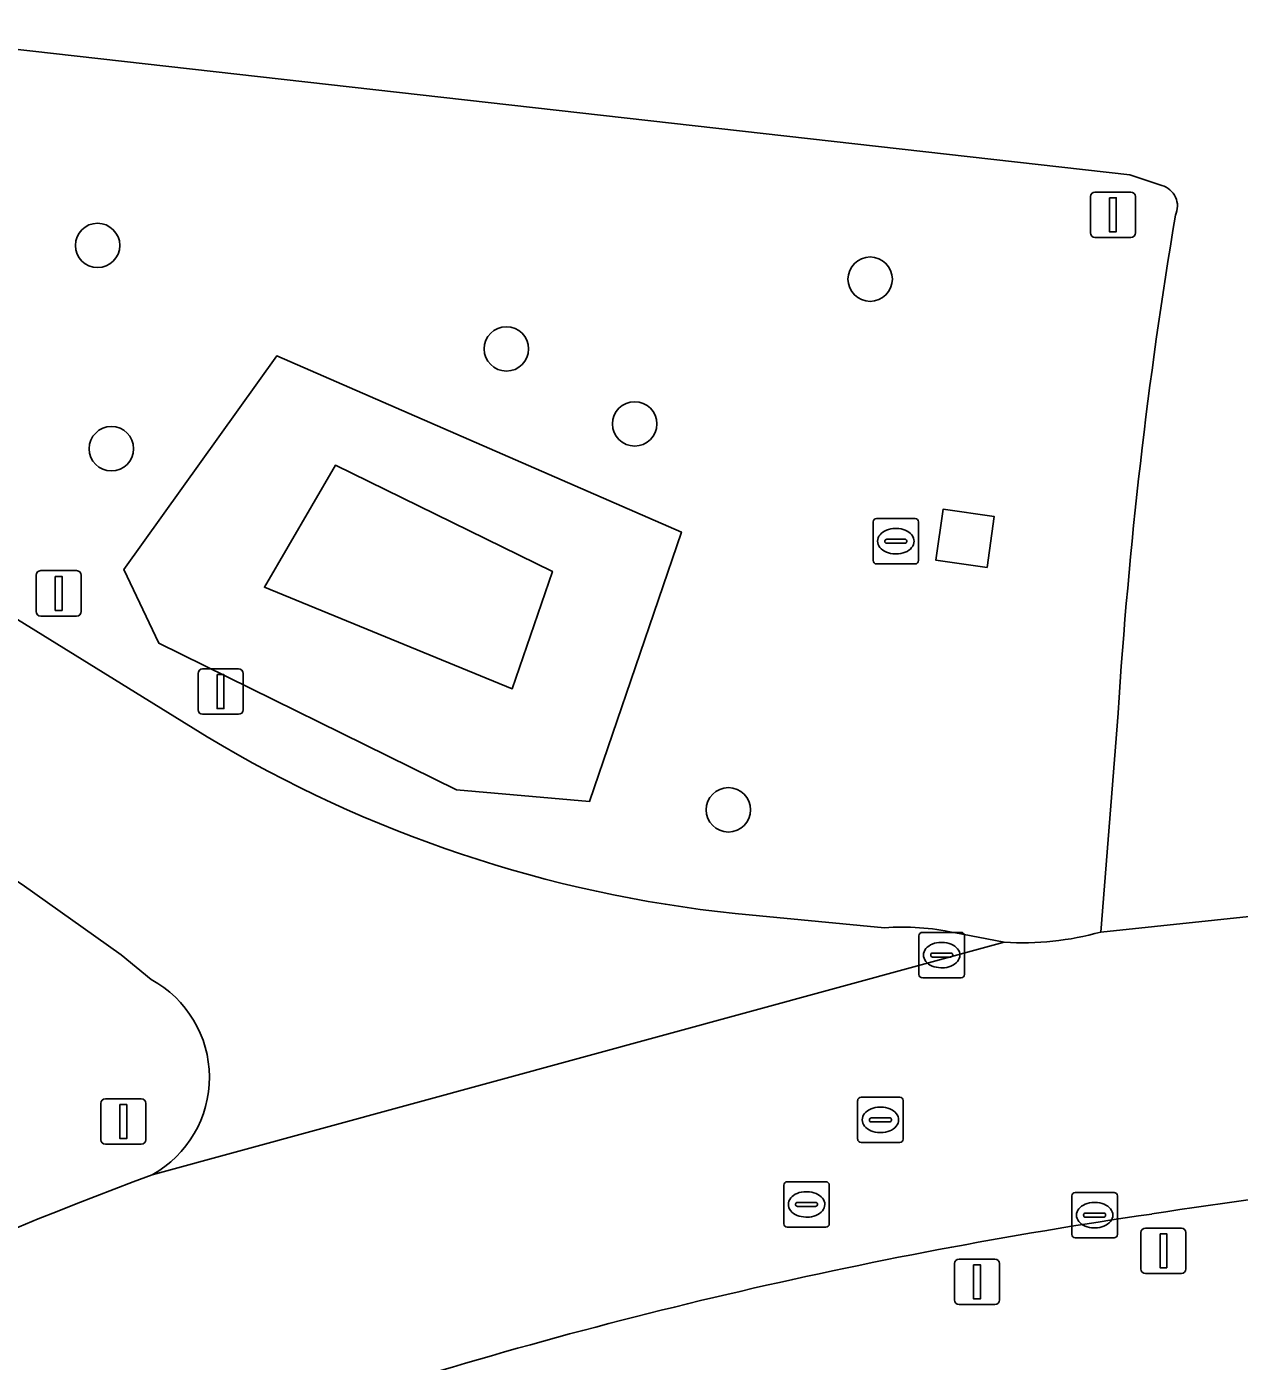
# Model space of a CAD drawing. Extents: x 154324 to 155744, y 382937 to 384188.
# Drawn here: x 155268.41 to 155295.09, y 383465.31 to 383494.69 of the extents above; entities that cross this region are included whole.
import ezdxf

# ---------------------------------------------------------------- set-up
doc = ezdxf.new("R2010")
doc.units = 0
for name, color, linetype in [('IMGEO_Boom', 7, 'Continuous'), ('IMGEO_Fietspad_gesloten', 7, 'Continuous'), ('IMGEO_Groenvoorziening', 7, 'Continuous'), ('IMGEO_Kolk', 7, 'Continuous'), ('IMGEO_Lichtmast', 7, 'Continuous'), ('IMGEO_Rijbaan_lokaal_gesloten', 7, 'Continuous'), ('IMGEO_Rijbaan_lokaal_open', 7, 'Continuous'), ('IMGEO_Rioolput', 7, 'Continuous'), ('IMGEO_Terreindeel_open', 7, 'Continuous'), ('IMGEO_Verkeersbordpaal', 7, 'Continuous')]:
    doc.layers.add(name, color=color, linetype=linetype)

msp = doc.modelspace()

# ---------------------------------------------------------------- linework, layer by layer
at = {"layer": 'IMGEO_Boom'}
for centre in [(155269.971, 383489.874), (155286.972, 383489.131), (155278.967, 383487.596), (155281.79, 383485.945), (155270.275, 383485.398), (155283.853, 383477.449)]:
    msp.add_circle(centre, 0.489, dxfattribs=at)
at = {"layer": 'IMGEO_Fietspad_gesloten'}
for points in [[(155234.065, 383498.323), (155262.94, 383494.779), (155292.687, 383491.429), (155293.39, 383491.194)], [(155292.429, 383479.58), (155292.046, 383474.758), (155295.733, 383475.145), (155296.321, 383479.623), (155297.76, 383490.788)]]:
    msp.add_lwpolyline(points, dxfattribs=at)
for centre, radius, start, end in [((155293.261, 383490.739), 0.473, 335.0983, 74.1851), ((155399.873, 383472.771), 107.66, 170.49977, 176.37365)]:
    msp.add_arc(centre, radius, start, end, dxfattribs=at)
at = {"layer": 'IMGEO_Groenvoorziening'}
for points in [[(155293.39, 383491.194), (155292.687, 383491.429), (155262.94, 383494.779), (155234.065, 383498.323)], [(155271.152, 383473.713), (155270.491, 383474.256), (155268.314, 383475.806), (155262.763, 383479.492), (155253.398, 383484.31), (155251.69, 383485.082), (155249.91, 383485.699), (155248.084, 383486.184), (155246.232, 383486.558), (155244.378, 383486.845), (155240.134, 383487.305), (155235.83, 383487.506), (155231.522, 383487.379), (155227.267, 383486.857), (155223.121, 383485.874), (155217.191, 383484.074)], [(155263.566, 383484.506), (155272.383, 383479.054)], [(155292.046, 383474.758), (155292.429, 383479.58)], [(155283.999, 383475.165), (155287.288, 383474.853)], [(155288.814, 383474.745), (155289.924, 383474.535)]]:
    msp.add_lwpolyline(points, dxfattribs=at)
for points in [[(155277.872, 383477.889), (155280.799, 383477.632), (155282.818, 383483.562), (155273.913, 383487.443), (155270.55, 383482.739), (155271.32, 383481.115)], [(155271.32, 383481.115), (155270.55, 383482.739), (155273.913, 383487.443), (155282.818, 383483.562), (155280.799, 383477.632), (155277.872, 383477.889)], [(155275.206, 383485.034), (155279.98, 383482.696), (155279.095, 383480.116), (155273.643, 383482.35)], [(155273.643, 383482.35), (155279.095, 383480.116), (155279.98, 383482.696), (155275.206, 383485.034)], [(155288.416, 383482.945), (155288.575, 383484.065), (155289.704, 383483.904), (155289.545, 383482.785)]]:
    msp.add_lwpolyline(points, close=True, dxfattribs=at)
for centre, radius, start, end in [((155293.261, 383490.739), 0.473, 335.0983, 74.1851), ((155399.873, 383472.771), 107.66, 170.49977, 176.37365), ((155286.957, 383503.291), 28.281, 238.982, 263.9972), ((155287.671, 383469.437), 5.43, 77.8533, 94.0501), ((155290.328, 383480.894), 6.372, 266.3602, 285.6381), ((155269.979, 383471.558), 2.453, 299.1574, 61.4293), ((155303.863, 383381.641), 93.665, 110.42631, 127.96774), ((155305.914, 383388.312), 81.245, 84.86672, 99.02517), ((155308.923, 383359.752), 109.933, 98.23892, 108.16137)]:
    msp.add_arc(centre, radius, start, end, dxfattribs=at)
at = {"layer": 'IMGEO_Kolk'}
for p, q in [((155291.411, 383468.099), (155291.411, 383468.951)), ((155291.486, 383469.025), (155292.338, 383469.025)), ((155291.899, 383468.805), (155291.924, 383468.805)), ((155292.412, 383468.951), (155292.412, 383468.099)), ((155291.67, 383468.519), (155291.67, 383468.531)), ((155291.713, 383468.568), (155292.111, 383468.568)), ((155292.154, 383468.531), (155292.154, 383468.519)), ((155292.108, 383468.482), (155291.71, 383468.482)), ((155291.922, 383468.245), (155291.897, 383468.245)), ((155292.338, 383468.025), (155291.486, 383468.025))]:
    msp.add_line(p, q, dxfattribs=at)
for points in [[(155291.411, 383468.099), (155291.411, 383468.951)], [(155291.486, 383469.025), (155292.338, 383469.025)], [(155292.412, 383468.951), (155292.412, 383468.099)], [(155292.338, 383468.025), (155291.486, 383468.025)]]:
    msp.add_lwpolyline(points, dxfattribs=at)
for centre, radius, start, end in [((155291.488, 383468.949), 0.0765, 91.552, 178.448), ((155291.488, 383468.949), 0.0765, 91.552, 178.448), ((155292.336, 383468.949), 0.0765, 1.552, 88.448), ((155292.336, 383468.949), 0.0765, 1.552, 88.448), ((155291.71, 383468.528), 0.0403, 85.8775, 175.7526), ((155291.707, 383468.518), 0.0366, 178.938, 274.7102), ((155292.111, 383468.525), 0.043, 264.8664, 352.4533), ((155292.115, 383468.53), 0.0386, 1.7309, 96.639), ((155291.488, 383468.101), 0.0765, 181.552, 268.448), ((155291.488, 383468.101), 0.0765, 181.552, 268.448), ((155292.336, 383468.101), 0.0765, 271.552, 358.448), ((155292.336, 383468.101), 0.0765, 271.552, 358.448)]:
    msp.add_arc(centre, radius, start, end, dxfattribs=at)
for centre, major_axis, ratio, start_param, end_param in [((155291.898, 383468.525), (-0.387, 0.002), 0.722429, 4.712389, 7.853982), ((155291.923, 383468.525), (-0.39, 0.002), 0.717154, 1.570796, 4.712389)]:
    msp.add_ellipse(centre, major_axis=major_axis, ratio=ratio, start_param=start_param, end_param=end_param, dxfattribs=at)
at = {"layer": 'IMGEO_Lichtmast'}
for p, q in [((155268.619, 383481.814), (155268.619, 383482.614)), ((155268.619, 383482.614), (155268.619, 383481.814)), ((155268.719, 383482.714), (155269.509, 383482.714)), ((155269.509, 383482.714), (155268.719, 383482.714)), ((155269.609, 383482.614), (155269.609, 383481.814)), ((155269.609, 383481.814), (155269.609, 383482.614)), ((155269.509, 383481.714), (155268.719, 383481.714)), ((155268.719, 383481.714), (155269.509, 383481.714)), ((155270.043, 383470.186), (155270.043, 383470.986)), ((155270.043, 383470.986), (155270.043, 383470.186)), ((155270.143, 383471.086), (155270.933, 383471.086)), ((155270.933, 383471.086), (155270.143, 383471.086)), ((155271.033, 383470.986), (155271.033, 383470.186)), ((155271.033, 383470.186), (155271.033, 383470.986)), ((155270.933, 383470.086), (155270.143, 383470.086)), ((155270.143, 383470.086), (155270.933, 383470.086)), ((155288.828, 383466.658), (155288.828, 383467.458)), ((155288.828, 383467.458), (155288.828, 383466.658)), ((155288.928, 383467.558), (155289.718, 383467.558)), ((155289.718, 383467.558), (155288.928, 383467.558)), ((155289.818, 383467.458), (155289.818, 383466.658)), ((155289.818, 383466.658), (155289.818, 383467.458)), ((155289.718, 383466.558), (155288.928, 383466.558)), ((155288.928, 383466.558), (155289.718, 383466.558))]:
    msp.add_line(p, q, dxfattribs=at)
for points in [[(155269.039, 383482.589), (155269.189, 383482.589), (155269.189, 383481.839), (155269.039, 383481.839), (155269.039, 383482.589)], [(155270.463, 383470.961), (155270.613, 383470.961), (155270.613, 383470.211), (155270.463, 383470.211), (155270.463, 383470.961)], [(155289.248, 383467.433), (155289.398, 383467.433), (155289.398, 383466.683), (155289.248, 383466.683), (155289.248, 383467.433)]]:
    msp.add_lwpolyline(points, dxfattribs=at)
for centre, start, end in [((155268.719, 383482.614), 90, 180), ((155268.719, 383482.614), 90, 180), ((155269.509, 383482.614), 0, 90), ((155269.509, 383482.614), 360, 90), ((155268.719, 383481.814), 180, 270), ((155268.719, 383481.814), 180, 270), ((155269.509, 383481.814), 270, 0), ((155269.509, 383481.814), 270, 0), ((155270.143, 383470.986), 90, 180), ((155270.143, 383470.986), 90, 180), ((155270.933, 383470.986), 0, 90), ((155270.933, 383470.986), 360, 90), ((155270.143, 383470.186), 180, 270), ((155270.143, 383470.186), 180, 270), ((155270.933, 383470.186), 270, 0), ((155270.933, 383470.186), 270, 0), ((155288.928, 383467.458), 90, 180), ((155288.928, 383467.458), 90, 180), ((155289.718, 383467.458), 0, 90), ((155289.718, 383467.458), 360, 90), ((155288.928, 383466.658), 180, 270), ((155288.928, 383466.658), 180, 270), ((155289.718, 383466.658), 270, 0), ((155289.718, 383466.658), 270, 0)]:
    msp.add_arc(centre, 0.1, start, end, dxfattribs=at)
at = {"layer": 'IMGEO_Rijbaan_lokaal_gesloten'}
for points in [[(155223.121, 383485.874), (155227.267, 383486.857), (155231.522, 383487.379), (155235.83, 383487.506), (155240.134, 383487.305), (155244.378, 383486.845), (155246.232, 383486.558), (155248.084, 383486.184), (155249.91, 383485.699), (155251.69, 383485.082), (155253.398, 383484.31), (155262.763, 383479.492), (155268.314, 383475.806), (155270.491, 383474.256), (155271.152, 383473.713)], [(155272.383, 383479.054), (155263.566, 383484.506)], [(155287.288, 383474.853), (155283.999, 383475.165)], [(155271.174, 383469.416), (155289.924, 383474.535), (155288.814, 383474.745)]]:
    msp.add_lwpolyline(points, dxfattribs=at)
for centre, radius, start, end in [((155286.957, 383503.291), 28.281, 238.982, 263.9972), ((155287.671, 383469.437), 5.43, 77.8533, 94.0501), ((155269.979, 383471.558), 2.453, 299.1574, 61.4293)]:
    msp.add_arc(centre, radius, start, end, dxfattribs=at)
at = {"layer": 'IMGEO_Rijbaan_lokaal_open'}
for points in [[(155295.733, 383475.145), (155292.046, 383474.758)], [(155289.924, 383474.535), (155271.174, 383469.416)]]:
    msp.add_lwpolyline(points, dxfattribs=at)
for centre, radius, start, end in [((155290.328, 383480.894), 6.372, 266.3602, 285.6381), ((155303.863, 383381.641), 93.665, 110.42631, 127.96774), ((155305.914, 383388.312), 81.245, 84.86672, 99.02517), ((155308.923, 383359.752), 109.933, 98.23892, 108.16137)]:
    msp.add_arc(centre, radius, start, end, dxfattribs=at)
at = {"layer": 'IMGEO_Rioolput'}
for p, q in [((155287.036, 383482.936), (155287.036, 383483.788)), ((155287.111, 383483.862), (155287.963, 383483.862)), ((155288.037, 383483.788), (155288.037, 383482.936)), ((155287.524, 383483.642), (155287.549, 383483.642)), ((155287.295, 383483.356), (155287.295, 383483.368)), ((155287.733, 383483.319), (155287.335, 383483.319)), ((155287.338, 383483.405), (155287.736, 383483.405)), ((155287.779, 383483.368), (155287.779, 383483.356)), ((155287.547, 383483.082), (155287.522, 383483.082)), ((155287.963, 383482.862), (155287.111, 383482.862)), ((155288.045, 383473.825), (155288.045, 383474.677)), ((155288.12, 383474.751), (155288.972, 383474.751)), ((155289.046, 383474.677), (155289.046, 383473.825)), ((155288.533, 383474.531), (155288.558, 383474.531)), ((155288.304, 383474.245), (155288.304, 383474.257)), ((155288.742, 383474.208), (155288.344, 383474.208)), ((155288.347, 383474.294), (155288.745, 383474.294)), ((155288.788, 383474.257), (155288.788, 383474.245)), ((155288.556, 383473.971), (155288.531, 383473.971)), ((155288.972, 383473.751), (155288.12, 383473.751)), ((155286.697, 383470.197), (155286.697, 383471.049)), ((155286.772, 383471.123), (155287.624, 383471.123)), ((155287.185, 383470.903), (155287.21, 383470.903)), ((155287.698, 383471.049), (155287.698, 383470.197)), ((155286.956, 383470.617), (155286.956, 383470.629)), ((155287.394, 383470.58), (155286.996, 383470.58)), ((155286.999, 383470.666), (155287.397, 383470.666)), ((155287.44, 383470.629), (155287.44, 383470.617)), ((155287.208, 383470.343), (155287.183, 383470.343)), ((155287.624, 383470.123), (155286.772, 383470.123)), ((155285.072, 383468.336), (155285.072, 383469.188)), ((155285.147, 383469.262), (155285.999, 383469.262)), ((155286.073, 383469.188), (155286.073, 383468.336)), ((155285.374, 383468.805), (155285.772, 383468.805)), ((155285.56, 383469.042), (155285.585, 383469.042)), ((155285.331, 383468.756), (155285.331, 383468.768)), ((155285.769, 383468.719), (155285.371, 383468.719)), ((155285.815, 383468.768), (155285.815, 383468.756)), ((155285.999, 383468.262), (155285.147, 383468.262)), ((155285.583, 383468.482), (155285.558, 383468.482))]:
    msp.add_line(p, q, dxfattribs=at)
for points in [[(155287.036, 383482.936), (155287.036, 383483.788)], [(155287.111, 383483.862), (155287.963, 383483.862)], [(155288.037, 383483.788), (155288.037, 383482.936)], [(155287.963, 383482.862), (155287.111, 383482.862)], [(155288.045, 383473.825), (155288.045, 383474.677)], [(155288.12, 383474.751), (155288.972, 383474.751)], [(155289.046, 383474.677), (155289.046, 383473.825)], [(155288.972, 383473.751), (155288.12, 383473.751)], [(155286.697, 383470.197), (155286.697, 383471.049)], [(155286.772, 383471.123), (155287.624, 383471.123)], [(155287.698, 383471.049), (155287.698, 383470.197)], [(155287.624, 383470.123), (155286.772, 383470.123)], [(155285.072, 383468.336), (155285.072, 383469.188)], [(155285.147, 383469.262), (155285.999, 383469.262)], [(155286.073, 383469.188), (155286.073, 383468.336)], [(155285.999, 383468.262), (155285.147, 383468.262)]]:
    msp.add_lwpolyline(points, dxfattribs=at)
for centre, radius, start, end in [((155287.113, 383483.786), 0.0765, 91.552, 178.448), ((155287.113, 383483.786), 0.0765, 91.552, 178.448), ((155287.961, 383483.786), 0.0765, 1.552, 88.448), ((155287.961, 383483.786), 0.0765, 1.552, 88.448), ((155287.335, 383483.365), 0.0403, 85.8775, 175.7526), ((155287.332, 383483.355), 0.0366, 178.938, 274.7102), ((155287.736, 383483.362), 0.043, 264.8664, 352.4533), ((155287.74, 383483.367), 0.0386, 1.7309, 96.639), ((155287.113, 383482.938), 0.0765, 181.552, 268.448), ((155287.113, 383482.938), 0.0765, 181.552, 268.448), ((155287.961, 383482.938), 0.0765, 271.552, 358.448), ((155287.961, 383482.938), 0.0765, 271.552, 358.448), ((155288.122, 383474.675), 0.0765, 91.552, 178.448), ((155288.122, 383474.675), 0.0765, 91.552, 178.448), ((155288.97, 383474.675), 0.0765, 1.552, 88.448), ((155288.97, 383474.675), 0.0765, 1.552, 88.448), ((155288.344, 383474.254), 0.0403, 85.8775, 175.7526), ((155288.341, 383474.244), 0.0366, 178.938, 274.7102), ((155288.745, 383474.251), 0.043, 264.8664, 352.4533), ((155288.749, 383474.256), 0.0386, 1.7309, 96.639), ((155288.122, 383473.827), 0.0765, 181.552, 268.448), ((155288.122, 383473.827), 0.0765, 181.552, 268.448), ((155288.97, 383473.827), 0.0765, 271.552, 358.448), ((155288.97, 383473.827), 0.0765, 271.552, 358.448), ((155286.774, 383471.047), 0.0765, 91.552, 178.448), ((155286.774, 383471.047), 0.0765, 91.552, 178.448), ((155287.622, 383471.047), 0.0765, 1.552, 88.448), ((155287.622, 383471.047), 0.0765, 1.552, 88.448), ((155286.996, 383470.626), 0.0403, 85.8775, 175.7526), ((155286.993, 383470.616), 0.0366, 178.938, 274.7102), ((155287.397, 383470.623), 0.043, 264.8664, 352.4533), ((155287.401, 383470.628), 0.0386, 1.7309, 96.639), ((155286.774, 383470.199), 0.0765, 181.552, 268.448), ((155286.774, 383470.199), 0.0765, 181.552, 268.448), ((155287.622, 383470.199), 0.0765, 271.552, 358.448), ((155287.622, 383470.199), 0.0765, 271.552, 358.448), ((155285.149, 383469.186), 0.0765, 91.552, 178.448), ((155285.149, 383469.186), 0.0765, 91.552, 178.448), ((155285.997, 383469.186), 0.0765, 1.552, 88.448), ((155285.997, 383469.186), 0.0765, 1.552, 88.448), ((155285.371, 383468.765), 0.0403, 85.8775, 175.7526), ((155285.776, 383468.767), 0.0386, 1.7309, 96.639), ((155285.368, 383468.755), 0.0366, 178.938, 274.7102), ((155285.772, 383468.762), 0.043, 264.8664, 352.4533), ((155285.149, 383468.338), 0.0765, 181.552, 268.448), ((155285.149, 383468.338), 0.0765, 181.552, 268.448), ((155285.997, 383468.338), 0.0765, 271.552, 358.448), ((155285.997, 383468.338), 0.0765, 271.552, 358.448)]:
    msp.add_arc(centre, radius, start, end, dxfattribs=at)
for centre, major_axis, ratio, start_param, end_param in [((155287.523, 383483.362), (-0.387, 0.002), 0.722429, 4.712389, 7.853982), ((155287.548, 383483.362), (-0.39, 0.002), 0.717154, 1.570796, 4.712389), ((155288.532, 383474.251), (-0.387, 0.002), 0.722429, 4.712389, 7.853982), ((155288.557, 383474.251), (-0.39, 0.002), 0.717154, 1.570796, 4.712389), ((155287.184, 383470.623), (-0.387, 0.002), 0.722429, 4.712389, 7.853982), ((155287.209, 383470.623), (-0.39, 0.002), 0.717154, 1.570796, 4.712389), ((155285.559, 383468.762), (-0.387, 0.002), 0.722429, 4.712389, 7.853982), ((155285.584, 383468.762), (-0.39, 0.002), 0.717154, 1.570796, 4.712389)]:
    msp.add_ellipse(centre, major_axis=major_axis, ratio=ratio, start_param=start_param, end_param=end_param, dxfattribs=at)
at = {"layer": 'IMGEO_Terreindeel_open'}
msp.add_lwpolyline([(155289.545, 383482.785), (155289.704, 383483.904), (155288.575, 383484.065), (155288.416, 383482.945)], close=True, dxfattribs=at)
at = {"layer": 'IMGEO_Verkeersbordpaal'}
for p, q in [((155291.818, 383490.15), (155291.818, 383490.95)), ((155291.818, 383490.95), (155291.818, 383490.15)), ((155291.918, 383491.05), (155292.708, 383491.05)), ((155292.708, 383491.05), (155291.918, 383491.05)), ((155292.808, 383490.95), (155292.808, 383490.15)), ((155292.808, 383490.15), (155292.808, 383490.95)), ((155292.708, 383490.05), (155291.918, 383490.05)), ((155291.918, 383490.05), (155292.708, 383490.05)), ((155272.282, 383480.551), (155273.072, 383480.551)), ((155273.072, 383480.551), (155272.282, 383480.551)), ((155272.182, 383479.651), (155272.182, 383480.451)), ((155272.182, 383480.451), (155272.182, 383479.651)), ((155273.172, 383480.451), (155273.172, 383479.651)), ((155273.172, 383479.651), (155273.172, 383480.451)), ((155273.072, 383479.551), (155272.282, 383479.551)), ((155272.282, 383479.551), (155273.072, 383479.551)), ((155293.03, 383468.241), (155293.82, 383468.241)), ((155293.82, 383468.241), (155293.03, 383468.241)), ((155292.93, 383467.341), (155292.93, 383468.141)), ((155292.93, 383468.141), (155292.93, 383467.341)), ((155293.92, 383468.141), (155293.92, 383467.341)), ((155293.92, 383467.341), (155293.92, 383468.141)), ((155293.82, 383467.241), (155293.03, 383467.241)), ((155293.03, 383467.241), (155293.82, 383467.241))]:
    msp.add_line(p, q, dxfattribs=at)
for points in [[(155292.238, 383490.925), (155292.388, 383490.925), (155292.388, 383490.175), (155292.238, 383490.175), (155292.238, 383490.925)], [(155272.602, 383480.426), (155272.752, 383480.426), (155272.752, 383479.676), (155272.602, 383479.676), (155272.602, 383480.426)], [(155293.35, 383468.116), (155293.5, 383468.116), (155293.5, 383467.366), (155293.35, 383467.366), (155293.35, 383468.116)]]:
    msp.add_lwpolyline(points, dxfattribs=at)
for centre, start, end in [((155291.918, 383490.95), 90, 180), ((155291.918, 383490.95), 90, 180), ((155292.708, 383490.95), 0, 90), ((155292.708, 383490.95), 360, 90), ((155291.918, 383490.15), 180, 270), ((155291.918, 383490.15), 180, 270), ((155292.708, 383490.15), 270, 0), ((155292.708, 383490.15), 270, 0), ((155272.282, 383480.451), 90, 180), ((155272.282, 383480.451), 90, 180), ((155273.072, 383480.451), 0, 90), ((155273.072, 383480.451), 360, 90), ((155272.282, 383479.651), 180, 270), ((155272.282, 383479.651), 180, 270), ((155273.072, 383479.651), 270, 0), ((155273.072, 383479.651), 270, 0), ((155293.03, 383468.141), 90, 180), ((155293.03, 383468.141), 90, 180), ((155293.82, 383468.141), 0, 90), ((155293.82, 383468.141), 360, 90), ((155293.03, 383467.341), 180, 270), ((155293.03, 383467.341), 180, 270), ((155293.82, 383467.341), 270, 0), ((155293.82, 383467.341), 270, 0)]:
    msp.add_arc(centre, 0.1, start, end, dxfattribs=at)

doc.saveas('drawing.dxf')
